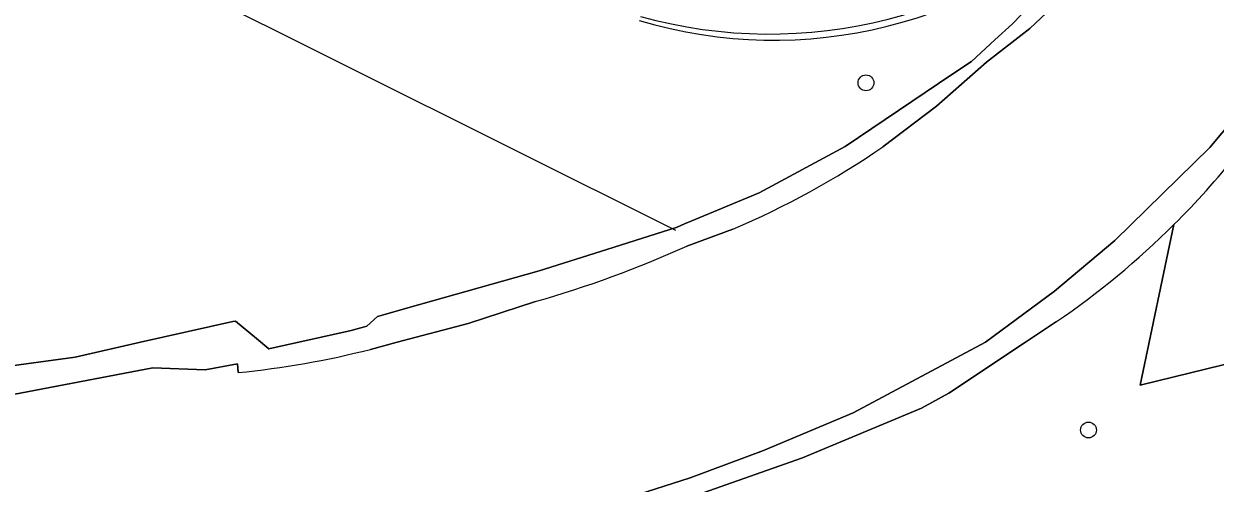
# Model space of a CAD drawing. Extents: x 161477 to 163040, y 383680 to 384871.
# Drawn here: x 162330.5 to 162404.1, y 384741.3 to 384769.7 of the extents above; entities that cross this region are included whole.
import ezdxf

# ---------------------------------------------------------------- set-up
doc = ezdxf.new("R2010")
doc.units = 0
for name, color, linetype in [('IMGEO_Boom', 7, 'Continuous'), ('IMGEO_Groenvoorziening', 7, 'Continuous'), ('IMGEO_Hek', 7, 'Continuous'), ('IMGEO_Loofbos', 7, 'Continuous'), ('IMGEO_Muur', 7, 'Continuous'), ('IMGEO_Oever', 7, 'Continuous'), ('IMGEO_Waterloop', 7, 'Continuous')]:
    doc.layers.add(name, color=color, linetype=linetype)

msp = doc.modelspace()

# ---------------------------------------------------------------- linework, layer by layer
at = {"layer": 'IMGEO_Boom'}
for centre in [(162382.54, 384766.03), (162396.3, 384744.58)]:
    msp.add_circle(centre, 0.489, dxfattribs=at)
at = {"layer": 'IMGEO_Groenvoorziening'}
for points in [[(162413.871, 384755.442), (162412.166, 384753.846), (162409.871, 384751.878), (162406.64, 384749.11), (162399.491, 384747.343), (162401.582, 384757.274)], [(162401.582, 384757.274), (162399.491, 384747.343), (162406.64, 384749.11), (162409.871, 384751.878), (162412.166, 384753.846), (162413.871, 384755.442)], [(162394.323, 384751.276), (162392.407, 384750), (162387.674, 384746.848), (162385.975, 384745.928), (162378.616, 384742.87), (162364.879, 384738.031)]]:
    msp.add_lwpolyline(points, dxfattribs=at)
for centre, radius, start, end in [((162376.575, 384798.836), 29.788, 254.46613, 314.02714), ((162365.572, 384793.55), 51.115, 314.78913, 321.31403), ((162365.299, 384793.794), 51.48, 304.31893, 314.81386)]:
    msp.add_arc(centre, radius, start, end, dxfattribs=at)
at = {"layer": 'IMGEO_Hek'}
msp.add_lwpolyline([(162370.792, 384756.912), (162309.595, 384787.435), (162245.03, 384800.204), (162217.966, 384801.54)], dxfattribs=at)
at = {"layer": 'IMGEO_Loofbos'}
for points in [[(162387.86, 384766.543), (162389.072, 384767.359), (162390.518, 384768.685), (162391.607, 384769.684), (162394.21, 384772.422), (162395.249, 384773.582), (162396.162, 384775.209), (162397.226, 384777.046)], [(162328.786, 384748.416), (162333.645, 384749.086), (162337.697, 384750), (162343.394, 384751.285), (162343.563, 384751.312), (162344.865, 384750.226), (162345.631, 384749.606), (162350.713, 384750.723), (162351.689, 384751.004), (162352.335, 384751.599), (162354.874, 384752.319), (162362.345, 384754.425), (162366.517, 384755.745), (162370.867, 384757.122), (162371.332, 384757.316), (162371.767, 384757.497), (162375.947, 384759.24), (162381.248, 384762.094), (162387.86, 384766.543)]]:
    msp.add_lwpolyline(points, dxfattribs=at)
msp.add_arc((162376.848, 384797.631), 28.966, 253.30786, 314.71012, dxfattribs=at)
at = {"layer": 'IMGEO_Muur'}
for centre, radius, start, end in [((162376.848, 384797.631), 28.966, 253.30786, 314.71012), ((162376.575, 384798.836), 29.788, 254.46613, 314.02714)]:
    msp.add_arc(centre, radius, start, end, dxfattribs=at)
at = {"layer": 'IMGEO_Oever'}
for points in [[(162383.584, 384762.08), (162386.897, 384764.596), (162390.001, 384767.302), (162392.678, 384769.382), (162395.052, 384771.629), (162397.297, 384774.671), (162398.363, 384776.541)], [(162410.212, 384772.38), (162407.41, 384766.339), (162403.811, 384762.031), (162397.932, 384756.283), (162394.203, 384753.166), (162389.935, 384750), (162381.746, 384745.648), (162376.207, 384743.309), (162371.678, 384741.62), (162366.849, 384740.091), (162361.529, 384738.161), (162350.442, 384735.333), (162347.053, 384734.993), (162330.866, 384734.623), (162322.323, 384733.16)], [(162391.607, 384769.684), (162390.518, 384768.685), (162389.072, 384767.359), (162387.86, 384766.543), (162381.248, 384762.094), (162375.947, 384759.24), (162371.767, 384757.497), (162371.332, 384757.316), (162370.867, 384757.122), (162366.517, 384755.745), (162362.345, 384754.425), (162354.874, 384752.319), (162352.335, 384751.599), (162351.689, 384751.004), (162350.713, 384750.723), (162345.631, 384749.606), (162344.865, 384750.226), (162343.563, 384751.312), (162343.394, 384751.285), (162337.697, 384750), (162333.645, 384749.086), (162328.786, 384748.416)], [(162371.457, 384755.943), (162374.317, 384756.992)], [(162351.902, 384749.565), (162353.553, 384750), (162357.945, 384751.157), (162362.1, 384752.524)], [(162364.879, 384738.031), (162378.616, 384742.87), (162385.975, 384745.928), (162387.674, 384746.848), (162392.407, 384750), (162394.323, 384751.276)], [(162292.668, 384741.089), (162293.811, 384741.47), (162296.887, 384742.14), (162300.624, 384742.788), (162305.553, 384743.34), (162309.812, 384743.668), (162324.127, 384745.785), (162329.818, 384746.77), (162338.454, 384748.426), (162341.694, 384748.306), (162343.684, 384748.676), (162343.734, 384748.126)]]:
    msp.add_lwpolyline(points, dxfattribs=at)
for centre, radius, start, end in [((162353.484, 384805.919), 53.178, 293.06404, 304.4735), ((162365.572, 384793.55), 51.115, 314.78913, 321.31403), ((162365.299, 384793.794), 51.48, 304.31893, 314.81386), ((162344.04, 384816.463), 66.441, 285.77256, 294.37153), ((162338.074, 384804.152), 56.311, 275.76833, 284.21482)]:
    msp.add_arc(centre, radius, start, end, dxfattribs=at)
at = {"layer": 'IMGEO_Waterloop'}
for points in [[(162404.287, 384784.89), (162400.72, 384779.729), (162399.007, 384777.248), (162398.746, 384776.871), (162398.363, 384776.541), (162397.297, 384774.671), (162395.052, 384771.629), (162392.678, 384769.382), (162390.001, 384767.302), (162386.897, 384764.596), (162383.584, 384762.08)], [(162366.849, 384740.091), (162371.678, 384741.62), (162376.207, 384743.309), (162381.746, 384745.648), (162389.935, 384750), (162394.203, 384753.166), (162397.932, 384756.283), (162403.811, 384762.031), (162407.41, 384766.339)], [(162374.317, 384756.992), (162371.457, 384755.943)], [(162362.1, 384752.524), (162357.945, 384751.157), (162353.553, 384750), (162351.902, 384749.565)], [(162343.734, 384748.126), (162343.684, 384748.676), (162341.694, 384748.306), (162338.454, 384748.426), (162329.818, 384746.77), (162324.127, 384745.785), (162309.812, 384743.668), (162305.553, 384743.34), (162300.624, 384742.788), (162296.887, 384742.14), (162293.811, 384741.47), (162292.668, 384741.089)]]:
    msp.add_lwpolyline(points, dxfattribs=at)
for centre, radius, start, end in [((162353.484, 384805.919), 53.178, 293.06404, 304.4735), ((162344.04, 384816.463), 66.441, 285.77256, 294.37153), ((162338.074, 384804.152), 56.311, 275.76833, 284.21482)]:
    msp.add_arc(centre, radius, start, end, dxfattribs=at)

doc.saveas('drawing.dxf')
